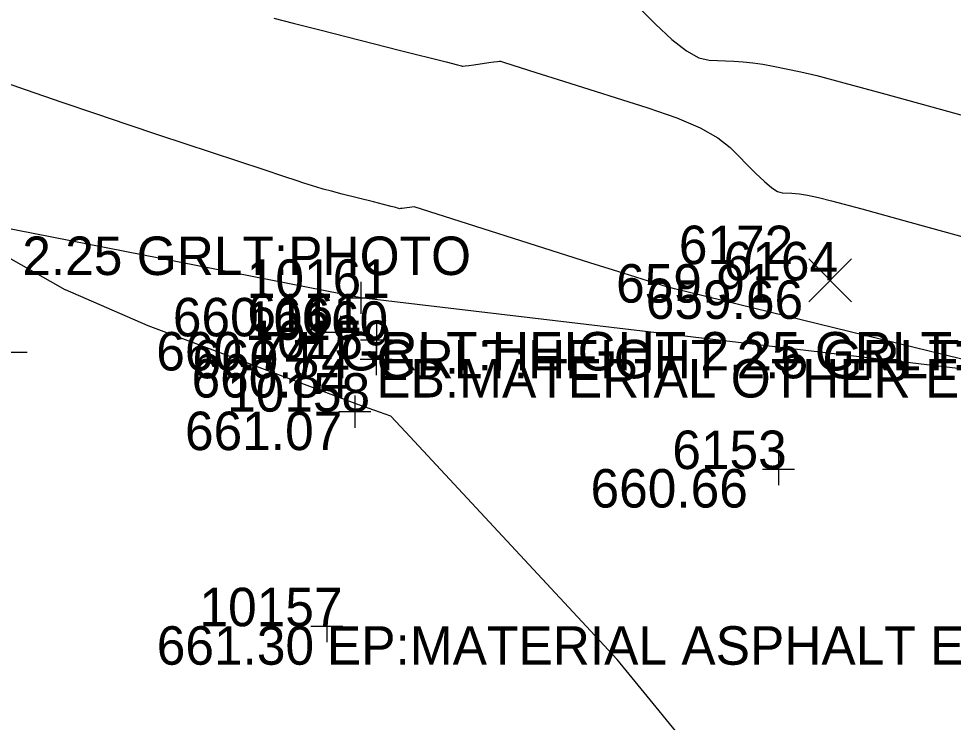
# Model space of a CAD drawing. Extents: x 2129350 to 2137777, y 657588 to 659885.
# Drawn here: x 2132845.61 to 2132874.77, y 658839.44 to 658861.37 of the extents above; entities that cross this region are included whole.
import ezdxf

# ---------------------------------------------------------------- set-up
doc = ezdxf.new("R2010")
doc.units = 0
for name, color, linetype in [('DT_X_Contour_Major', 7, 'Continuous'), ('DT_X_Contour_Minor', 7, 'Continuous'), ('DT_X_TIN_Hull', 7, 'Continuous'), ('SV_X_Random_Point', 7, 'Continuous'), ('SV_X_Shot_Marker', 7, 'Continuous'), ('SV_X_Text_Comment', 7, 'Continuous'), ('SV_X_Text_Elevation', 7, 'Continuous'), ('SV_X_Text_Name', 7, 'Continuous')]:
    doc.layers.add(name, color=color, linetype=linetype)

msp = doc.modelspace()

# ---------------------------------------------------------------- linework, layer by layer
at = {"layer": 'DT_X_Contour_Major'}
msp.add_lwpolyline([(2132877.5, 658850.156), (2132866.075, 658852.946), (2132865.797, 658853.025), (2132865.263, 658853.188), (2132864.474, 658853.434), (2132863.43, 658853.764), (2132857.956, 658855.503), (2132857.576, 658855.453), (2132857.528, 658855.449), (2132857.493, 658855.448), (2132857.473, 658855.451), (2132857.435, 658855.464), (2132857.377, 658855.48), (2132857.231, 658855.518), (2132856.998, 658855.577), (2132856.678, 658855.659), (2132855.707, 658855.905), (2132855.376, 658855.99), (2132855.111, 658856.06), (2132854.91, 658856.116), (2132854.776, 658856.157), (2132854.505, 658856.247), (2132854.3, 658856.314), (2132853.889, 658856.45), (2132853.273, 658856.654), (2132852.45, 658856.926), (2132849.982, 658857.743), (2132849.03, 658858.061), (2132848.024, 658858.4), (2132846.966, 658858.762), (2132845.853, 658859.146), (2132842.816, 658860.2)], dxfattribs=at)
at = {"layer": 'DT_X_Contour_Minor'}
for points in [[(2132864.017, 658862.684), (2132865.478, 658861.205), (2132865.993, 658860.718), (2132866.444, 658860.368), (2132866.83, 658860.153), (2132867.151, 658860.074), (2132867.921, 658860.046), (2132868.215, 658860.028), (2132868.517, 658859.997), (2132868.828, 658859.951), (2132869.148, 658859.891), (2132870.013, 658859.713), (2132870.512, 658859.595), (2132871.359, 658859.374), (2132872.556, 658859.051), (2132874.101, 658858.625), (2132878.686, 658857.352)], [(2132853.568, 658861.388), (2132854.177, 658861.232), (2132855.01, 658861.021), (2132857.527, 658860.382), (2132858.947, 658860.022), (2132859.305, 658859.93), (2132859.429, 658859.898), (2132859.447, 658859.892), (2132859.474, 658859.894), (2132859.545, 658859.901), (2132859.658, 658859.915), (2132859.813, 658859.936), (2132860.285, 658860), (2132860.44, 658860.022), (2132860.55, 658860.037), (2132860.617, 658860.045), (2132860.639, 658860.048), (2132860.64, 658860.048), (2132860.764, 658860.009), (2132861.75, 658859.696), (2132862.612, 658859.422), (2132865.241, 658858.587), (2132866.141, 658858.275), (2132866.868, 658857.967), (2132867.424, 658857.661), (2132867.808, 658857.358), (2132868.601, 658856.554), (2132868.876, 658856.29), (2132869.105, 658856.1), (2132869.289, 658855.984), (2132869.427, 658855.943), (2132869.733, 658855.932), (2132869.85, 658855.925), (2132869.97, 658855.912), (2132870.094, 658855.894), (2132870.221, 658855.87), (2132870.566, 658855.799), (2132870.968, 658855.696), (2132871.917, 658855.438), (2132873.412, 658855.026), (2132875.454, 658854.461)], [(2132869.79, 658834.655), (2132864.28, 658841.391), (2132857.681, 658848.49), (2132857.223, 658848.982), (2132856.868, 658849.1), (2132856.19, 658849.343), (2132849.654, 658851.798), (2132847.073, 658852.916), (2132847.067, 658852.92), (2132842.867, 658855.302)]]:
    msp.add_lwpolyline(points, dxfattribs=at)
at = {"layer": 'DT_X_TIN_Hull'}
msp.add_lwpolyline([(2133204.077, 658850.452), (2133154.998, 658844.591), (2133130.087, 658842.801), (2133105.146, 658841.01), (2133080.148, 658840.775), (2133055.151, 658840.541), (2133030.154, 658840.306), (2133005.156, 658840.071), (2132983.947, 658844.137), (2132984.081, 658845.645), (2132982.083, 658846.166), (2132955.892, 658842.884), (2132906.706, 658846.701), (2132856.288, 658852.667), (2132809.346, 658861.886), (2132807.379, 658862.286), (2132782.907, 658867.272)], dxfattribs=at)
at = {"layer": 'SV_X_Random_Point'}
for p, q in [((2132870.264, 658852.544), (2132871.598, 658853.879)), ((2132870.264, 658853.879), (2132871.598, 658852.544))]:
    msp.add_line(p, q, dxfattribs=at)
at = {"layer": 'SV_X_Shot_Marker'}
for p, q in [((2132856.29, 658853.167), (2132856.29, 658852.167)), ((2132855.79, 658852.667), (2132856.79, 658852.667)), ((2132856.29, 658852.667), (2132856.29, 658852.667)), ((2132855.65, 658852.103), (2132855.65, 658851.103)), ((2132856.777, 658851.858), (2132856.777, 658850.858)), ((2132855.15, 658851.603), (2132856.15, 658851.603)), ((2132855.65, 658851.603), (2132855.65, 658851.603)), ((2132856.277, 658851.358), (2132857.277, 658851.358)), ((2132856.769, 658851.26), (2132856.769, 658850.26)), ((2132856.777, 658851.358), (2132856.777, 658851.358)), ((2132844.877, 658850.97), (2132845.877, 658850.97)), ((2132856.269, 658850.76), (2132857.269, 658850.76)), ((2132856.769, 658850.76), (2132856.769, 658850.76)), ((2132856.101, 658849.62), (2132856.101, 658848.62)), ((2132855.601, 658849.12), (2132856.601, 658849.12)), ((2132856.101, 658849.12), (2132856.101, 658849.12)), ((2132869.32, 658847.83), (2132869.32, 658846.83)), ((2132868.82, 658847.33), (2132869.82, 658847.33)), ((2132869.32, 658847.33), (2132869.32, 658847.33)), ((2132855.229, 658842.93), (2132855.229, 658841.93)), ((2132854.729, 658842.43), (2132855.729, 658842.43)), ((2132855.229, 658842.43), (2132855.229, 658842.43))]:
    msp.add_line(p, q, dxfattribs=at)

# ---------------------------------------------------------------- texts
at = {"layer": 'SV_X_Text_Comment'}
for s, p in [('GRLT:HEIGHT 2.25 GRLT:PHOTO', (2132834.492, 658853.379)), ('GRLT:HEIGHT 2.25 GRLT:PHOTO', (2132855.65, 658850.403)), ('GRLT:HEIGHT 2.5 GRLT:PHOTO', (2132856.777, 658850.158)), ('EB:MATERIAL OTHER EB:DEPTH EB:PHOTO', (2132856.769, 658849.56)), ('EP:MATERIAL ASPHALT EP:DEPTH EP:PHOTO', (2132855.229, 658841.23))]:
    msp.add_text(s, height=1.2, dxfattribs=at).set_placement(p)
at = {"layer": 'SV_X_Text_Elevation'}
for s, p in [('659.91', (2132864.25, 658852.519)), ('659.66', (2132865.177, 658852.012)), ('660.66', (2132850.423, 658851.467)), ('660.74', (2132849.905, 658850.403)), ('660.74', (2132851.032, 658850.158)), ('660.84', (2132851.006, 658849.56)), ('661.07', (2132850.801, 658847.92)), ('660.66', (2132863.453, 658846.13)), ('661.30', (2132849.92, 658841.23))]:
    msp.add_text(s, height=1.2, dxfattribs=at).set_placement(p)
at = {"layer": 'SV_X_Text_Name'}
for s, p in [('6172', (2132866.208, 658853.719)), ('6164', (2132867.606, 658853.212)), ('10161', (2132852.728, 658852.667)), ('6161', (2132852.749, 658851.603)), ('10160', (2132852.678, 658851.358)), ('10159', (2132852.783, 658850.76)), ('10158', (2132852.115, 658849.12)), ('6153', (2132866.004, 658847.33)), ('10157', (2132851.253, 658842.43))]:
    msp.add_text(s, height=1.2, dxfattribs=at).set_placement(p)

doc.saveas('drawing.dxf')
